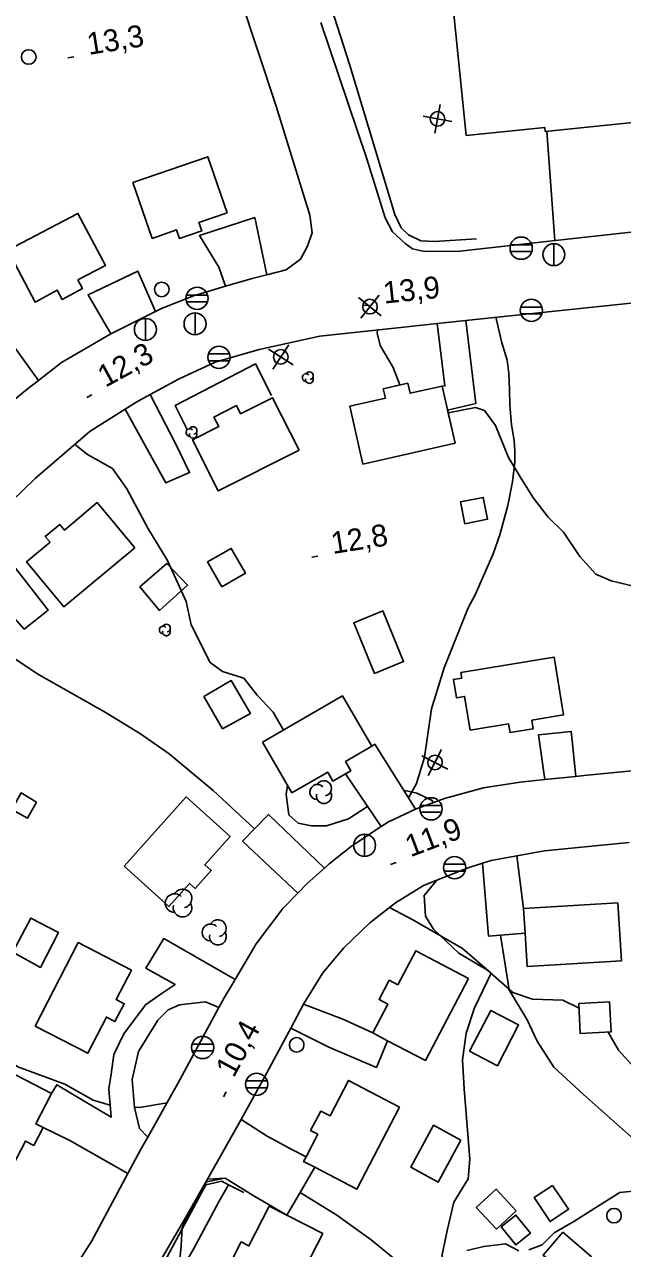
# Model space of a CAD drawing. Extents: x 646142 to 649934, y 5874075 to 5876351.
# Drawn here: x 646900.7 to 646982.5, y 5874686.7 to 5874854.1 of the extents above; entities that cross this region are included whole.
import ezdxf

# ---------------------------------------------------------------- set-up
doc = ezdxf.new("R2010")
doc.units = 0
for name, color, linetype in [('Niveau 1', 7, 'Continuous'), ('Niveau 19', 7, 'Continuous'), ('Niveau 2', 7, 'Continuous'), ('Niveau 21', 7, 'Continuous'), ('Niveau 22', 7, 'Continuous'), ('Niveau 3', 7, 'Continuous'), ('Niveau 31', 7, 'Continuous'), ('Niveau 36', 7, 'Continuous'), ('Niveau 37', 7, 'Continuous'), ('Niveau 44', 7, 'Continuous'), ('Niveau 52', 7, 'Continuous')]:
    doc.layers.add(name, color=color, linetype=linetype)

msp = doc.modelspace()

# ---------------------------------------------------------------- linework, layer by layer
at = {"layer": 'Niveau 1'}
for points in [[(646878.64, 5874714.38), (646879.93, 5874714.92), (646881.93, 5874716.86), (646883.74, 5874718.88), (646885.58, 5874719.46), (646888.05, 5874720.68), (646890.06, 5874720.26), (646891.75, 5874718.11), (646894.33, 5874715.75), (646895.11, 5874714.75), (646896.23, 5874713.91), (646899.75, 5874711.5), (646906.17, 5874709.14), (646910.07, 5874706.94), (646912.4, 5874706.29)], [(646915.7, 5874706), (646916.38, 5874705.98), (646919.91, 5874706.56), (646920.08, 5874706.46)], [(646927.64, 5874696.25), (646927.6, 5874696.18), (646925.57, 5874695.78), (646923.79, 5874692.66), (646922.24, 5874689.55), (646922.07, 5874687.08), (646921.77, 5874683.67)], [(646969.63, 5874686.48), (646971.49, 5874687.18), (646973.13, 5874688.8), (646975.79, 5874690.36), (646978.66, 5874692.2), (646982.09, 5874694.31), (646984.88, 5874694.59)], [(646961.18, 5874686.41), (646963.49, 5874686.95), (646966.45, 5874687.3), (646968.3, 5874686.34)]]:
    msp.add_lwpolyline(points, dxfattribs=at)
at = {"layer": 'Niveau 19'}
for points in [[(646928.17, 5874818.3), (646927.26, 5874820.91), (646924.58, 5874825.25), (646932.15, 5874827.71), (646933.81, 5874819.89)], [(646912.47, 5874811.79), (646909.36, 5874817.14), (646916.17, 5874820.36), (646918.59, 5874814.85)], [(646958.52, 5874801.37), (646962.38, 5874802.25), (646961.02, 5874813.62)], [(646957.13, 5874813.21), (646958.18, 5874804.68), (646957.77, 5874804.65)], [(646896.41, 5874800.47), (646892.69, 5874806.13), (646898.95, 5874810.48), (646902.56, 5874805.43)], [(646917.85, 5874803.48), (646921.44, 5874796.53), (646923.25, 5874792.82), (646920.01, 5874791.4), (646916.73, 5874797.33), (646914.45, 5874801.51)], [(646894.82, 5874784.03), (646899.09, 5874780.16), (646903.9, 5874774), (646900.62, 5874771.41), (646895.88, 5874776.75), (646892.03, 5874780.05)], [(646971.83, 5874750.81), (646970.98, 5874756.92), (646975.46, 5874757.4), (646975.63, 5874755.71), (646976.09, 5874751.26)], [(646948.16, 5874755.37), (646948.6, 5874755.64), (646953.17, 5874748.33), (646954.16, 5874746.75)], [(646949.44, 5874744.38), (646944.59, 5874751.62)], [(646938.05, 5874735.27), (646930.49, 5874742.38), (646932.11, 5874744.06), (646934.02, 5874746.05), (646941.72, 5874738.71)], [(646968.94, 5874733.16), (646967.99, 5874740.38)], [(646963.31, 5874739.38), (646964.13, 5874729.41), (646965.75, 5874729.54), (646969.14, 5874729.81)], [(646904.35, 5874707.86), (646905.07, 5874709.08), (646912.53, 5874704.65), (646912.21, 5874708.49), (646912.51, 5874710.5), (646912.87, 5874713.21), (646914.27, 5874716.02), (646917.2, 5874719.99), (646919.51, 5874721.58), (646921.27, 5874722.77), (646917.25, 5874725.02), (646919.7, 5874729.07), (646929.46, 5874723.46)], [(646927.25, 5874719.62), (646925.44, 5874720.41), (646921.87, 5874720.01), (646920.3, 5874719.3), (646918.9, 5874717.91), (646916.24, 5874713.6), (646915.39, 5874709.79), (646915.7, 5874705.96), (646916.41, 5874703.09), (646917.52, 5874701.91)], [(646948.3, 5874716.15), (646944.2, 5874718.04), (646938.82, 5874720.09)], [(646937.07, 5874716.82), (646942.29, 5874714.2), (646948.79, 5874711.45), (646950.3, 5874715.1)], [(646914.81, 5874696.93), (646906.87, 5874701.44), (646903.22, 5874703.2)], [(646930.28, 5874704.33), (646933.84, 5874702.04), (646937.25, 5874700.21), (646939.17, 5874699.23)], [(646940.36, 5874697.78), (646938.37, 5874694.34), (646936.56, 5874691.22), (646932.16, 5874693.79), (646928.12, 5874696.27), (646925.68, 5874696.16)]]:
    msp.add_lwpolyline(points, dxfattribs=at)
at = {"layer": 'Niveau 2'}
for points in [[(646952.02, 5874804.8), (646951.07, 5874807.17), (646949.32, 5874810.18), (646948.89, 5874811.9), (646948.96, 5874812.34)], [(646984.32, 5874777.19), (646980.9, 5874778.02), (646978.8, 5874778.91), (646976.62, 5874781.35), (646974.38, 5874784.67), (646972.3, 5874786.72), (646970.29, 5874789.3), (646968.62, 5874792.02), (646966.88, 5874794.86), (646965.07, 5874799.26), (646963.57, 5874801.3), (646962.37, 5874801.73), (646958.6, 5874801)], [(646907.52, 5874796.68), (646909.29, 5874795.27), (646912.69, 5874793.38), (646914.67, 5874790.61), (646917.55, 5874785.23), (646920.24, 5874780.78), (646922.79, 5874775.2), (646923.46, 5874771.98), (646926.04, 5874766.82), (646927.74, 5874765.59), (646930.66, 5874764.71), (646932.5, 5874762.36), (646934.67, 5874760.02), (646936.1, 5874757.59)], [(646936.63, 5874750.06), (646936.45, 5874748.76), (646936.8, 5874745.98), (646938.11, 5874744.86), (646939.94, 5874744.48), (646941.97, 5874744.47), (646944.97, 5874745.47), (646947.59, 5874747.15)], [(646952.52, 5874749.36), (646954.32, 5874748.95), (646956.43, 5874747.95), (646956.54, 5874747.64)], [(646957.08, 5874737.07), (646955.35, 5874734.97), (646955.53, 5874732.12), (646956.61, 5874730.34), (646960.07, 5874727.06), (646963.98, 5874724.74), (646967.48, 5874721.69), (646970.16, 5874720.8), (646974.29, 5874720.66), (646976.51, 5874719.55)], [(646980.5, 5874716.27), (646981.92, 5874713.82), (646985.05, 5874710.34), (646986.67, 5874709.65), (646988.68, 5874709.93), (646990.89, 5874711.21), (646992.57, 5874712.04), (646995.57, 5874712.17), (646998.45, 5874712.46), (647001.7, 5874713.07), (647004.29, 5874713.33), (647008.64, 5874714.03), (647014.11, 5874714.52), (647019.16, 5874715.16), (647023.31, 5874716.13), (647027.74, 5874716.49), (647031.05, 5874717.1), (647037.52, 5874718.08), (647044.24, 5874718.85), (647049.08, 5874719.82), (647053.64, 5874720.07), (647055.47, 5874718.18), (647056.33, 5874716.2), (647056.57, 5874716.02)]]:
    msp.add_lwpolyline(points, dxfattribs=at)
at = {"layer": 'Niveau 21'}
for points in [[(646930.14, 5874857.85), (646935.08, 5874842.96), (646939.68, 5874828.04), (646939.99, 5874825.62), (646939.34, 5874823.7), (646938.43, 5874822), (646936.47, 5874820.56), (646933.81, 5874819.89), (646931.81, 5874819.38), (646928.17, 5874818.3), (646923.76, 5874816.99), (646919.38, 5874815.25), (646918.59, 5874814.85), (646912.47, 5874811.79), (646905.71, 5874807.87), (646902.56, 5874805.43), (646901.01, 5874804.23), (646896.41, 5874800.47)], [(646991.84, 5874826.62), (646974.11, 5874824.67), (646973.3, 5874824.58), (646960.23, 5874823.11), (646955.37, 5874823.08), (646953.72, 5874823.41), (646952.73, 5874824.15), (646950.98, 5874825.76), (646950.01, 5874827.67), (646947.49, 5874835.75), (646941.2, 5874854.37)], [(646897.31, 5874787.36), (646902.15, 5874792.07), (646909.64, 5874798.5), (646914.45, 5874801.51), (646916.04, 5874802.5), (646917.85, 5874803.48), (646921.82, 5874805.64), (646926.74, 5874807.9), (646932.75, 5874809.66), (646941.07, 5874811.48), (646952.56, 5874812.73), (646957.13, 5874813.21), (646961.02, 5874813.62), (646965.77, 5874814.12), (646983.21, 5874815.96), (646997.34, 5874817.19), (647012.83, 5874818.53), (647027.92, 5874820.42), (647029.5, 5874820.58), (647045.43, 5874822.26), (647060.42, 5874823.79), (647065.24, 5874824.05)], [(646990.78, 5874752.69), (646977.21, 5874751.38), (646976.09, 5874751.26), (646971.83, 5874750.81), (646968.47, 5874750.45), (646963.43, 5874749.7), (646958.1, 5874748.23), (646954.16, 5874746.75), (646950.47, 5874745.05), (646949.44, 5874744.38), (646945.4, 5874741.73), (646942.35, 5874739.27), (646941.72, 5874738.71), (646939.32, 5874736.58), (646938.05, 5874735.27), (646936, 5874733.16), (646932.37, 5874728.33)], [(646918.21, 5874683.19), (646922.73, 5874690.97), (646925.68, 5874696.16), (646928.52, 5874701.15), (646930.28, 5874704.33), (646933.79, 5874710.69), (646937.07, 5874716.82), (646938.82, 5874720.09), (646941.49, 5874724.4), (646944.35, 5874727.78), (646947.9, 5874731.21), (646950.59, 5874733.32), (646951.39, 5874733.94), (646955.26, 5874736.35), (646961.22, 5874738.69), (646963.31, 5874739.38), (646964.49, 5874739.77), (646967.99, 5874740.38), (646971.81, 5874741.06), (646981.94, 5874742.09), (646983.37, 5874742.23)], [(646932.37, 5874728.33), (646929.46, 5874723.46), (646927.98, 5874720.97), (646927.25, 5874719.62), (646921.93, 5874709.74), (646917.52, 5874701.91), (646916.55, 5874700.18), (646914.81, 5874696.93), (646909.89, 5874687.72), (646908.9, 5874686.2), (646907.31, 5874683.76), (646906.33, 5874682.87), (646904.63, 5874682.38), (646902.63, 5874682.57), (646893.22, 5874687.79)]]:
    msp.add_lwpolyline(points, dxfattribs=at)
at = {"layer": 'Niveau 22'}
for points in [[(646962.31, 5874776.11), (646964.75, 5874781.72), (646965.67, 5874784.31), (646966.76, 5874788.3), (646967.4, 5874791.53), (646967.72, 5874794.22), (646967.74, 5874795.75), (646967.63, 5874797.22), (646967.27, 5874799.35), (646967.04, 5874802.02), (646967.02, 5874804.22), (646966.92, 5874806.38), (646966.67, 5874808.21), (646965.97, 5874810.57), (646965.12, 5874814.06)], [(646953.17, 5874748.33), (646954.28, 5874750.29), (646955.38, 5874753.87), (646956.34, 5874760.48), (646958.08, 5874766.1), (646961.35, 5874774.29), (646962.31, 5874776.11)], [(646932.11, 5874744.06), (646926.45, 5874749.34), (646920.46, 5874754.35), (646916.51, 5874757.07), (646911.62, 5874760.07), (646902.59, 5874765.2), (646894.35, 5874770.62), (646888.83, 5874774.75)], [(646950.59, 5874733.32), (646953.87, 5874731.6), (646960.57, 5874727.69), (646964.48, 5874724.34), (646966.86, 5874722.2), (646969.41, 5874717.97), (646970.81, 5874715.04), (646973.08, 5874711.49), (646977.11, 5874707.73), (646984.49, 5874701.19), (646987.4, 5874698.28), (646989.7, 5874695.77), (646992.13, 5874693.05), (646995.36, 5874689.1), (646998.71, 5874683.96)], [(646966.95, 5874722.05), (646965.75, 5874729.54)], [(646958.13, 5874675.94), (646957.95, 5874680.95), (646957.78, 5874685.85), (646958.54, 5874689.3), (646959.4, 5874692.99), (646961.34, 5874696.19), (646961.59, 5874698.89), (646960.79, 5874708.52), (646960.58, 5874712.47), (646961.09, 5874716.13), (646962.2, 5874719.61), (646964.48, 5874724.34)], [(646938.37, 5874694.34), (646943.39, 5874691.24), (646948.08, 5874687.87), (646951.57, 5874685), (646953.06, 5874683.83), (646955.03, 5874681.18), (646958.13, 5874675.94), (646961.38, 5874667.66), (646963.28, 5874662.89), (646966.91, 5874656.98), (646971.06, 5874651.81), (646975.83, 5874646.23), (646978.39, 5874643.43)]]:
    msp.add_lwpolyline(points, dxfattribs=at)
at = {"layer": 'Niveau 3'}
for p, q in [((646906.6, 5874849.54), (646907.39, 5874849.67)), ((646946.99, 5874815.66), (646947.79, 5874815.74)), ((646909.18, 5874803.07), (646909.89, 5874803.45)), ((646939.98, 5874781.26), (646940.77, 5874781.38)), ((646950.74, 5874739.18), (646951.49, 5874739.47)), ((646927.87, 5874707.41), (646928.25, 5874708.11))]:
    msp.add_line(p, q, dxfattribs=at)
at = {"layer": 'Niveau 31'}
for points in [[(646992.14, 5874923.89), (646998.56, 5874860.68), (647002.49, 5874861.08), (647004.3, 5874843.27), (646996.84, 5874842.51), (646997.12, 5874839.8), (646990.32, 5874839.11), (646990.09, 5874841.34), (646971.9, 5874839.49), (646971.85, 5874840.02), (646961.07, 5874838.93), (646957.92, 5874869.93), (646958.22, 5874869.96), (646956.99, 5874882.08), (646962.88, 5874882.68), (646958.72, 5874923.65), (646960.64, 5874923.84), (646960.33, 5874926.84), (646987.05, 5874929.56), (646987.32, 5874926.91), (646989.5, 5874927.13), (646989.85, 5874923.65), (646992.14, 5874923.89)], [(646915.48, 5874832.48), (646925.72, 5874836.01), (646928.37, 5874828.35), (646924.51, 5874827.01), (646924.9, 5874825.87), (646921.88, 5874824.82), (646921.47, 5874826.02), (646918.12, 5874824.86), (646915.48, 5874832.48)], [(646898.37, 5874823.22), (646907.96, 5874828.28), (646911.72, 5874821.16), (646907.96, 5874819.17), (646908.59, 5874817.98), (646905.8, 5874816.51), (646905.15, 5874817.75), (646902.1, 5874816.14), (646898.37, 5874823.22)], [(646958.51, 5874801.37), (646959.55, 5874796.82), (646946.96, 5874793.97), (646945.16, 5874801.89), (646950.03, 5874803), (646949.74, 5874804.28), (646953.09, 5874805.04), (646953.4, 5874803.66), (646957.77, 5874804.65), (646959.55, 5874796.82)], [(646938.22, 5874795.88), (646927.17, 5874790.3), (646923.64, 5874797.28), (646927.24, 5874799.1), (646926.58, 5874800.41), (646929.67, 5874801.98), (646930.23, 5874800.86), (646934.59, 5874803.06), (646938.22, 5874795.88)], [(646915.76, 5874782.53), (646906.06, 5874774.43), (646900.92, 5874780.59), (646904.16, 5874783.3), (646903.5, 5874784.08), (646905.48, 5874785.73), (646906.12, 5874784.96), (646910.6, 5874788.71), (646915.76, 5874782.53)], [(646960.9, 5874785.82), (646960.31, 5874788.8), (646963.42, 5874789.42), (646964.01, 5874786.44), (646960.9, 5874785.82)], [(646927.67, 5874777.2), (646925.71, 5874780.59), (646928.94, 5874782.45), (646930.9, 5874779.06), (646927.67, 5874777.2)], [(646916.46, 5874777.2), (646920.15, 5874780.38), (646922.97, 5874777.4), (646919.14, 5874773.93), (646916.46, 5874777.2), (646916.46, 5874777.2)], [(646948.52, 5874765.34), (646945.69, 5874772.27), (646949.68, 5874773.9), (646952.51, 5874766.97), (646948.52, 5874765.34)], [(646960.33, 5874765.47), (646973.1, 5874767.58), (646974.41, 5874759.67), (646970.06, 5874758.95), (646970.26, 5874757.77), (646967.08, 5874757.24), (646966.88, 5874758.44), (646961.63, 5874757.57), (646960.87, 5874762.19), (646959.75, 5874762.01), (646959.34, 5874764.51), (646960.47, 5874764.7), (646960.33, 5874765.47)], [(646927.76, 5874757.77), (646925.2, 5874762.17), (646928.95, 5874764.35), (646931.57, 5874759.86), (646927.76, 5874757.77)], [(646933.23, 5874755.93), (646944.17, 5874762.27), (646948.16, 5874755.37), (646944.58, 5874753.3), (646945.31, 5874752.03), (646944.59, 5874751.62), (646942.86, 5874750.61), (646942.15, 5874751.85), (646937.24, 5874749.01), (646933.23, 5874755.93)], [(646902.3, 5874747.75), (646901.09, 5874745.56), (646898.95, 5874746.74), (646900.19, 5874748.99), (646902.3, 5874747.75)], [(646914.28, 5874738.97), (646922.77, 5874748.44), (646928.78, 5874743.04), (646925.31, 5874739.17), (646926.21, 5874738.36), (646924.02, 5874735.91), (646923.23, 5874736.61), (646920.42, 5874733.47), (646914.28, 5874738.97)], [(646982.31, 5874726.02), (646969.42, 5874725.23), (646969.14, 5874729.81), (646968.94, 5874733.16), (646981.82, 5874733.95), (646982.31, 5874726.02)], [(646899.06, 5874727.19), (646901.52, 5874731.88), (646905.33, 5874729.88), (646902.83, 5874725.12), (646899.06, 5874727.19)], [(646902.12, 5874717.09), (646908.02, 5874728.51), (646915.28, 5874724.76), (646913.19, 5874720.71), (646914.3, 5874720.14), (646913.04, 5874717.71), (646911.87, 5874718.32), (646909.32, 5874713.37), (646902.12, 5874717.09)], [(646961.4, 5874723.6), (646955.5, 5874712.37), (646950.3, 5874715.1), (646948.3, 5874716.15), (646950.37, 5874720.09), (646949.17, 5874720.72), (646950.56, 5874723.37), (646951.73, 5874722.75), (646954.17, 5874727.4), (646961.4, 5874723.6)], [(646976.47, 5874720.2), (646980.68, 5874720.42), (646980.89, 5874716.29), (646976.69, 5874716.08), (646976.47, 5874720.2)], [(646961.55, 5874713.65), (646964.45, 5874719.24), (646968.24, 5874717.27), (646965.34, 5874711.68), (646961.55, 5874713.65)], [(646891.14, 5874700.35), (646897, 5874711.67), (646904.35, 5874707.86), (646902.21, 5874703.72), (646903.22, 5874703.2), (646901.96, 5874700.77), (646900.79, 5874701.37), (646898.33, 5874696.63), (646891.14, 5874700.35)], [(646951.96, 5874706.02), (646946.12, 5874694.78), (646940.36, 5874697.78), (646938.83, 5874698.57), (646939.17, 5874699.23), (646940.77, 5874702.29), (646939.8, 5874702.79), (646941.2, 5874705.46), (646942.46, 5874704.81), (646944.98, 5874709.66), (646951.96, 5874706.02)], [(646960.35, 5874701.49), (646957.23, 5874695.76), (646953.49, 5874697.8), (646956.61, 5874703.53), (646960.35, 5874701.49)], [(646967.9, 5874691.82), (646965.21, 5874689.33), (646962.46, 5874692.3), (646965.16, 5874694.79), (646967.9, 5874691.82)], [(646972.89, 5874695.31), (646975.08, 5874692.04), (646972.56, 5874690.36), (646970.38, 5874693.63), (646972.89, 5874695.31)], [(646936.44, 5874691.29), (646941.46, 5874688.7), (646935.72, 5874677.53), (646928.45, 5874681.27), (646929.84, 5874683.97), (646928.74, 5874684.53), (646930.3, 5874687.57), (646931.36, 5874687.02), (646934.15, 5874692.46), (646941.46, 5874688.7)], [(646965.88, 5874689.62), (646967.89, 5874691.24), (646969.87, 5874688.77), (646967.86, 5874687.15), (646965.88, 5874689.62)], [(646974.29, 5874688.89), (646978.16, 5874685.58), (646975.47, 5874682.43), (646971.6, 5874685.74), (646974.29, 5874688.89)]]:
    msp.add_lwpolyline(points, dxfattribs=at)
at = {"layer": 'Niveau 36'}
for p, q in [((646956.79, 5874839.24), (646957.52, 5874843.16)), ((646955.19, 5874841.57), (646959.11, 5874840.84)), ((646970.04, 5874823.96), (646967.16, 5874823.96)), ((646973.08, 5874821.12), (646973.08, 5874824.12)), ((646967.16, 5874823.04), (646970.04, 5874823.04)), ((646925.71, 5874817.09), (646922.83, 5874817.09)), ((646946.67, 5874813.96), (646949.17, 5874817.07)), ((646922.83, 5874816.17), (646925.71, 5874816.17)), ((646949.47, 5874814.27), (646946.36, 5874816.76)), ((646971.43, 5874815.45), (646968.55, 5874815.45)), ((646917.21, 5874810.89), (646917.21, 5874813.89)), ((646924, 5874811.66), (646924, 5874814.66)), ((646968.55, 5874814.53), (646971.43, 5874814.53)), ((646936.81, 5874810.31), (646934.64, 5874806.96)), ((646928.7, 5874809.04), (646925.82, 5874809.04)), ((646937.39, 5874807.55), (646934.05, 5874809.72)), ((646925.82, 5874808.12), (646928.7, 5874808.12)), ((646955.9, 5874751.38), (646957.71, 5874754.94)), ((646955.02, 5874754.06), (646958.58, 5874752.26)), ((646957.72, 5874747.26), (646954.84, 5874747.26)), ((646954.84, 5874746.34), (646957.72, 5874746.34)), ((646947.19, 5874740.32), (646947.19, 5874743.32)), ((646960.93, 5874739.23), (646958.05, 5874739.23)), ((646958.05, 5874738.31), (646960.93, 5874738.31)), ((646926.46, 5874714.62), (646923.58, 5874714.62)), ((646923.58, 5874713.7), (646926.46, 5874713.7)), ((646933.85, 5874709.59), (646930.97, 5874709.59)), ((646930.97, 5874708.67), (646933.85, 5874708.67))]:
    msp.add_line(p, q, dxfattribs=at)
for centre, radius in [((646901.24, 5874849.67), 1), ((646957.16, 5874841.2), 1), ((646968.6, 5874823.51), 1.52), ((646973.07, 5874822.63), 1.5), ((646919.44, 5874817.87), 1), ((646924.27, 5874816.64), 1.52), ((646947.92, 5874815.52), 1), ((646969.99, 5874815), 1.52), ((646917.2, 5874812.4), 1.5), ((646923.99, 5874813.17), 1.5), ((646927.26, 5874808.59), 1.52), ((646935.72, 5874808.64), 1), ((646956.81, 5874753.16), 1), ((646956.28, 5874746.81), 1.52), ((646947.18, 5874741.83), 1.5), ((646959.49, 5874738.78), 1.52), ((646925.02, 5874714.17), 1.52), ((646937.89, 5874714.53), 1), ((646932.41, 5874709.14), 1.52), ((646981.3, 5874691.16), 1)]:
    msp.add_circle(centre, radius, dxfattribs=at)
at = {"layer": 'Niveau 37'}
for points in [[(646905.08, 5874901.23), (646916.48, 5874895.24), (646921.92, 5874891.12), (646926.79, 5874886.84), (646931.5, 5874881.74), (646933.46, 5874878.98), (646936.14, 5874874.53), (646937.82, 5874871.05), (646941.36, 5874860.38), (646945.11, 5874848.68), (646951.32, 5874828.1), (646952.17, 5874826.3), (646953.17, 5874825.34), (646954.86, 5874824.54), (646956.72, 5874824.45), (646962.48, 5874824.79)], [(646922.94, 5874798.6), (646921.25, 5874801.98), (646932.24, 5874807.68), (646934.45, 5874803.37)], [(646946.22, 5874668.43), (646945.84, 5874667.35), (646936.12, 5874666.63), (646920.7, 5874675.11), (646918.65, 5874677.99), (646918.52, 5874682.48), (646925.48, 5874695.38), (646927.65, 5874695.9), (646928.56, 5874695.39), (646930.68, 5874694.33)], [(646928.56, 5874695.39), (646927.3, 5874693.13), (646923.82, 5874686.66), (646920.88, 5874681.45), (646921.93, 5874677.09), (646937.45, 5874668.75), (646937.88, 5874669.9)]]:
    msp.add_lwpolyline(points, dxfattribs=at)
at = {"layer": 'Niveau 44'}
for centre, radius, start, end in [((646939.19, 5874805.8), 0.523, 44.1154, 269.804), ((646939.64, 5874805.54), 0.523, 166.9369, 29.6212), ((646939.64, 5874806.07), 0.523, 282.2692, 149.7263), ((646923.28, 5874798.3), 0.523, 44.1154, 269.804), ((646923.73, 5874798.57), 0.523, 282.2692, 149.7263), ((646923.73, 5874798.04), 0.523, 166.9369, 29.6212), ((646919.63, 5874771.28), 0.523, 44.1154, 269.804), ((646920.08, 5874771.54), 0.523, 282.2692, 149.7263), ((646920.08, 5874771.02), 0.523, 166.9369, 29.6212), ((646940.72, 5874749.11), 1.04, 44.1153, 269.8039), ((646941.62, 5874749.63), 1.04, 282.2692, 149.7262), ((646941.62, 5874748.59), 1.04, 166.9368, 29.6212), ((646921.19, 5874733.92), 1.27, 44.1153, 269.8039), ((646922.28, 5874734.56), 1.27, 282.2692, 149.7262), ((646922.28, 5874733.29), 1.27, 166.9368, 29.6212), ((646927.11, 5874730.49), 1.15, 282.2692, 149.7262), ((646926.12, 5874729.91), 1.15, 44.1153, 269.8039), ((646927.11, 5874729.34), 1.15, 166.9368, 29.6212)]:
    msp.add_arc(centre, radius, start, end, dxfattribs=at)
at = {"layer": 'Niveau 52'}
msp.add_lwpolyline([(646973.22, 5874824.57), (646972.12, 5874839.52)], dxfattribs=at)

# ---------------------------------------------------------------- texts
at = {"layer": 'Niveau 3'}
for s, rotation, p in [('13,3 ', 8.941, (646909.45, 5874849.95)), ('13,9 ', 6.0781, (646949.86, 5874815.92)), ('12,3 ', 28.5943, (646911.73, 5874804.41)), ('12,8 ', 8.941, (646942.83, 5874781.67)), ('11,9 ', 20.7377, (646953.45, 5874740.17)), ('10,4 ', 61.5019, (646929.28, 5874709.92))]:
    msp.add_text(s, height=3, rotation=rotation, dxfattribs=at).set_placement(p)

doc.saveas('drawing.dxf')
